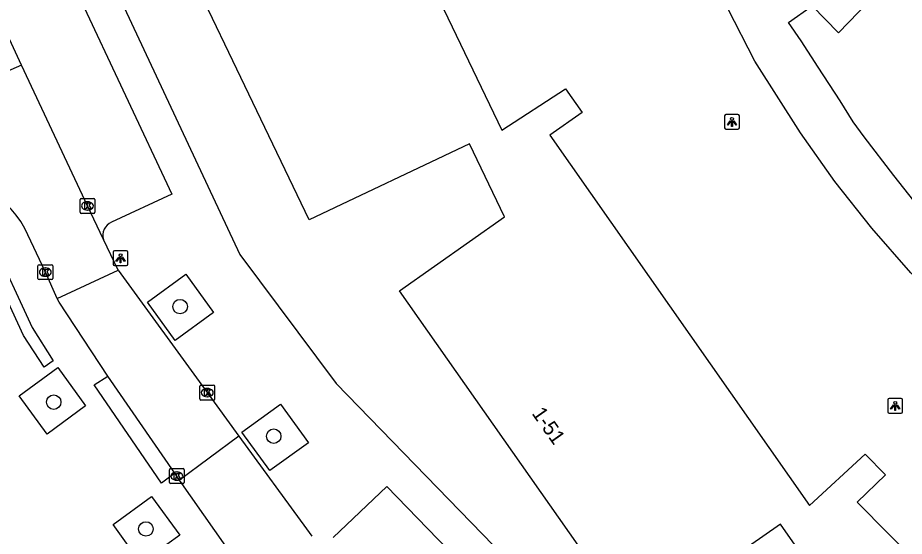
# Model space of a CAD drawing. Extents: x 162880 to 165536, y 384011 to 385179.
# Drawn here: x 163904.5 to 163964.3, y 384305.7 to 384340.6 of the extents above; entities that cross this region are included whole.
import ezdxf

# ---------------------------------------------------------------- set-up
doc = ezdxf.new("R2010")
doc.units = 0
for name, color, linetype in [('IMGEO_Boom', 7, 'Continuous'), ('IMGEO_Kolk', 7, 'Continuous'), ('IMGEO_Lichtpunt', 7, 'Continuous'), ('IMGEO_Pand', 7, 'Continuous'), ('IMGEO_Pand_nummerreeks', 7, 'Continuous'), ('IMGEO_Rijbaan_lokaal_gesloten', 7, 'Continuous'), ('IMGEO_Rijbaan_lokaal_open', 7, 'Continuous'), ('IMGEO_Voetpad_open', 7, 'Continuous')]:
    doc.layers.add(name, color=color, linetype=linetype)

msp = doc.modelspace()

# ---------------------------------------------------------------- linework, layer by layer
at = {"layer": 'IMGEO_Boom'}
for centre in [(163915.49, 384321.138), (163906.961, 384314.697), (163921.803, 384312.402), (163913.181, 384306.149)]:
    msp.add_circle(centre, 0.489, dxfattribs=at)
at = {"layer": 'IMGEO_Kolk'}
for p, q in [((163908.736, 384327.499), (163908.736, 384328.351)), ((163908.811, 384328.425), (163909.663, 384328.425)), ((163909.737, 384328.351), (163909.737, 384327.499)), ((163909.224, 384328.205), (163909.249, 384328.205)), ((163909.663, 384327.425), (163908.811, 384327.425)), ((163909.247, 384327.645), (163909.222, 384327.645)), ((163905.897, 384323.036), (163905.897, 384323.888)), ((163905.972, 384323.962), (163906.824, 384323.962)), ((163906.385, 384323.742), (163906.41, 384323.742)), ((163906.898, 384323.888), (163906.898, 384323.036)), ((163906.824, 384322.962), (163905.972, 384322.962)), ((163906.408, 384323.182), (163906.383, 384323.182)), ((163916.82, 384314.912), (163916.82, 384315.764)), ((163916.895, 384315.838), (163917.747, 384315.838)), ((163917.821, 384315.764), (163917.821, 384314.912)), ((163917.308, 384315.618), (163917.333, 384315.618)), ((163917.747, 384314.838), (163916.895, 384314.838)), ((163917.331, 384315.058), (163917.306, 384315.058)), ((163914.768, 384309.288), (163914.768, 384310.14)), ((163914.843, 384310.214), (163915.695, 384310.214)), ((163915.256, 384309.994), (163915.281, 384309.994)), ((163915.769, 384310.14), (163915.769, 384309.288)), ((163915.695, 384309.214), (163914.843, 384309.214)), ((163915.279, 384309.434), (163915.254, 384309.434))]:
    msp.add_line(p, q, dxfattribs=at)
for points in [[(163908.736, 384327.499), (163908.736, 384328.351)], [(163908.811, 384328.425), (163909.663, 384328.425)], [(163909.737, 384328.351), (163909.737, 384327.499)], [(163909.057, 384328.125), (163909.18, 384328.125), (163909.18, 384327.974), (163909.31, 384328.125), (163909.474, 384328.125), (163909.328, 384327.974), (163909.481, 384327.725), (163909.329, 384327.725), (163909.244, 384327.889), (163909.18, 384327.822), (163909.18, 384327.725), (163909.057, 384327.725), (163909.057, 384328.125)], [(163909.663, 384327.425), (163908.811, 384327.425)], [(163905.897, 384323.036), (163905.897, 384323.888)], [(163905.972, 384323.962), (163906.824, 384323.962)], [(163906.218, 384323.662), (163906.341, 384323.662), (163906.341, 384323.511), (163906.471, 384323.662), (163906.635, 384323.662), (163906.489, 384323.511), (163906.642, 384323.262), (163906.49, 384323.262), (163906.405, 384323.426), (163906.341, 384323.359), (163906.341, 384323.262), (163906.218, 384323.262), (163906.218, 384323.662)], [(163906.898, 384323.888), (163906.898, 384323.036)], [(163906.824, 384322.962), (163905.972, 384322.962)], [(163916.82, 384314.912), (163916.82, 384315.764)], [(163916.895, 384315.838), (163917.747, 384315.838)], [(163917.821, 384315.764), (163917.821, 384314.912)], [(163917.141, 384315.538), (163917.264, 384315.538), (163917.264, 384315.387), (163917.394, 384315.538), (163917.558, 384315.538), (163917.412, 384315.387), (163917.565, 384315.138), (163917.413, 384315.138), (163917.328, 384315.302), (163917.264, 384315.235), (163917.264, 384315.138), (163917.141, 384315.138), (163917.141, 384315.538)], [(163917.747, 384314.838), (163916.895, 384314.838)], [(163914.768, 384309.288), (163914.768, 384310.14)], [(163914.843, 384310.214), (163915.695, 384310.214)], [(163915.089, 384309.914), (163915.212, 384309.914), (163915.212, 384309.763), (163915.342, 384309.914), (163915.506, 384309.914), (163915.36, 384309.763), (163915.513, 384309.514), (163915.361, 384309.514), (163915.276, 384309.678), (163915.212, 384309.611), (163915.212, 384309.514), (163915.089, 384309.514), (163915.089, 384309.914)], [(163915.769, 384310.14), (163915.769, 384309.288)], [(163915.695, 384309.214), (163914.843, 384309.214)]]:
    msp.add_lwpolyline(points, dxfattribs=at)
for centre, start, end in [((163908.813, 384328.349), 91.55205, 178.44795), ((163908.813, 384328.349), 91.55205, 178.44795), ((163909.661, 384328.349), 1.55205, 88.44795), ((163909.661, 384328.349), 1.55205, 88.44795), ((163908.813, 384327.501), 181.55205, 268.44795), ((163908.813, 384327.501), 181.55205, 268.44795), ((163909.661, 384327.501), 271.55205, 358.44795), ((163909.661, 384327.501), 271.55205, 358.44795), ((163905.974, 384323.886), 91.55205, 178.44795), ((163905.974, 384323.886), 91.55205, 178.44795), ((163906.822, 384323.886), 1.55205, 88.44795), ((163906.822, 384323.886), 1.55205, 88.44795), ((163905.974, 384323.038), 181.55205, 268.44795), ((163905.974, 384323.038), 181.55205, 268.44795), ((163906.822, 384323.038), 271.55205, 358.44795), ((163906.822, 384323.038), 271.55205, 358.44795), ((163916.897, 384315.762), 91.55205, 178.44795), ((163916.897, 384315.762), 91.55205, 178.44795), ((163917.745, 384315.762), 1.55205, 88.44795), ((163917.745, 384315.762), 1.55205, 88.44795), ((163916.897, 384314.914), 181.55205, 268.44795), ((163916.897, 384314.914), 181.55205, 268.44795), ((163917.745, 384314.914), 271.55205, 358.44795), ((163917.745, 384314.914), 271.55205, 358.44795), ((163914.845, 384310.138), 91.55205, 178.44795), ((163914.845, 384310.138), 91.55205, 178.44795), ((163915.693, 384310.138), 1.55205, 88.44795), ((163915.693, 384310.138), 1.55205, 88.44795), ((163914.845, 384309.29), 181.55205, 268.44795), ((163914.845, 384309.29), 181.55205, 268.44795), ((163915.693, 384309.29), 271.55205, 358.44795), ((163915.693, 384309.29), 271.55205, 358.44795)]:
    msp.add_arc(centre, 0.0765, start, end, dxfattribs=at)
for centre, major_axis, ratio, start_param, end_param in [((163909.223, 384327.925), (-0.387, 0.002), 0.722429, 4.712389, 7.853982), ((163909.248, 384327.925), (-0.39, 0.002), 0.717154, 1.570796, 4.712389), ((163906.384, 384323.462), (-0.387, 0.002), 0.722429, 4.712389, 7.853982), ((163906.409, 384323.462), (-0.39, 0.002), 0.717154, 1.570796, 4.712389), ((163917.307, 384315.338), (-0.387, 0.002), 0.722429, 4.712389, 7.853982), ((163917.332, 384315.338), (-0.39, 0.002), 0.717154, 1.570796, 4.712389), ((163915.255, 384309.714), (-0.387, 0.002), 0.722429, 4.712389, 7.853982), ((163915.28, 384309.714), (-0.39, 0.002), 0.717154, 1.570796, 4.712389)]:
    msp.add_ellipse(centre, major_axis=major_axis, ratio=ratio, start_param=start_param, end_param=end_param, dxfattribs=at)
at = {"layer": 'IMGEO_Lichtpunt'}
for p, q in [((163952.224, 384333.995), (163952.224, 384333.188)), ((163952.224, 384333.995), (163952.224, 384333.188)), ((163953.126, 384334.09), (163952.318, 384334.09)), ((163953.126, 384334.09), (163952.318, 384334.09)), ((163953.22, 384333.188), (163953.22, 384333.995)), ((163953.22, 384333.188), (163953.22, 384333.995)), ((163952.318, 384333.094), (163953.126, 384333.094)), ((163952.318, 384333.094), (163953.126, 384333.094)), ((163910.977, 384324.805), (163910.977, 384323.998)), ((163910.977, 384324.805), (163910.977, 384323.998)), ((163911.879, 384324.9), (163911.071, 384324.9)), ((163911.879, 384324.9), (163911.071, 384324.9)), ((163911.973, 384323.998), (163911.973, 384324.805)), ((163911.973, 384323.998), (163911.973, 384324.805)), ((163911.071, 384323.904), (163911.879, 384323.904)), ((163911.071, 384323.904), (163911.879, 384323.904)), ((163963.24, 384314.85), (163963.24, 384314.043)), ((163963.24, 384314.85), (163963.24, 384314.043)), ((163964.142, 384314.945), (163963.334, 384314.945)), ((163964.142, 384314.945), (163963.334, 384314.945)), ((163964.236, 384314.043), (163964.236, 384314.85)), ((163964.236, 384314.043), (163964.236, 384314.85)), ((163963.334, 384313.949), (163964.142, 384313.949)), ((163963.334, 384313.949), (163964.142, 384313.949))]:
    msp.add_line(p, q, dxfattribs=at)
for points in [[(163952.598, 384333.659), (163952.637, 384333.631), (163952.449, 384333.369), (163952.411, 384333.396), (163952.598, 384333.659)], [(163952.7, 384333.611), (163952.747, 384333.611), (163952.747, 384333.289), (163952.7, 384333.289), (163952.7, 384333.611)], [(163952.81, 384333.631), (163952.848, 384333.658), (163953.035, 384333.396), (163952.996, 384333.368), (163952.81, 384333.631)], [(163911.351, 384324.469), (163911.39, 384324.441), (163911.202, 384324.179), (163911.164, 384324.206), (163911.351, 384324.469)], [(163911.453, 384324.421), (163911.5, 384324.421), (163911.5, 384324.099), (163911.453, 384324.099), (163911.453, 384324.421)], [(163911.563, 384324.441), (163911.601, 384324.468), (163911.788, 384324.206), (163911.749, 384324.178), (163911.563, 384324.441)], [(163963.614, 384314.514), (163963.653, 384314.486), (163963.465, 384314.224), (163963.427, 384314.251), (163963.614, 384314.514)], [(163963.716, 384314.466), (163963.763, 384314.466), (163963.763, 384314.144), (163963.716, 384314.144), (163963.716, 384314.466)], [(163963.826, 384314.486), (163963.864, 384314.513), (163964.051, 384314.251), (163964.012, 384314.223), (163963.826, 384314.486)]]:
    msp.add_lwpolyline(points, dxfattribs=at)
for centre in [(163952.723, 384333.793), (163911.476, 384324.603), (163963.739, 384314.648)]:
    msp.add_circle(centre, 0.0994, dxfattribs=at)
for centre, start, end in [((163952.318, 384333.995), 90, 180), ((163952.318, 384333.995), 90, 180), ((163953.126, 384333.995), 0, 90), ((163953.126, 384333.995), 0, 90), ((163952.318, 384333.188), 180, 270), ((163952.318, 384333.188), 180, 270), ((163953.126, 384333.188), 270, 0), ((163953.126, 384333.188), 270, 360), ((163911.071, 384324.805), 90, 180), ((163911.071, 384324.805), 90, 180), ((163911.879, 384324.805), 0, 90), ((163911.879, 384324.805), 0, 90), ((163911.071, 384323.998), 180, 270), ((163911.071, 384323.998), 180, 270), ((163911.879, 384323.998), 270, 0), ((163911.879, 384323.998), 270, 360), ((163963.334, 384314.85), 90, 180), ((163963.334, 384314.85), 90, 180), ((163964.142, 384314.85), 0, 90), ((163964.142, 384314.85), 0, 90), ((163963.334, 384314.043), 180, 270), ((163963.334, 384314.043), 180, 270), ((163964.142, 384314.043), 270, 0), ((163964.142, 384314.043), 270, 360)]:
    msp.add_arc(centre, 0.0946, start, end, dxfattribs=at)
at = {"layer": 'IMGEO_Pand'}
for points in [[(163926.567, 384355.16), (163937.187, 384333.026), (163941.481, 384335.827), (163942.611, 384334.216), (163940.434, 384332.689), (163957.951, 384307.719)], [(163957.951, 384307.719), (163961.708, 384311.2), (163963.087, 384309.785), (163961.176, 384307.956), (163982.137, 384286.774), (163985.691, 384290.29), (163987.354, 384288.609), (163990.87, 384285.054), (163981.115, 384275.393), (163977.132, 384271.448), (163952.951, 384295.883), (163959.121, 384301.989), (163956.005, 384306.47), (163946.173, 384299.625), (163930.28, 384322.201), (163937.37, 384327.192), (163935.023, 384332.109), (163924.189, 384326.993), (163912.253, 384351.869)], [(163971.128, 384351.647), (163989.33, 384333.269), (163990.933, 384334.911), (163992.008, 384333.875), (163986.876, 384328.51), (163984.882, 384329.819), (163983.123, 384328.098), (163980.405, 384329.897), (163974.608, 384324.198), (163976.148, 384322.556), (163973.32, 384319.808), (163970.513, 384322.331), (163968.127, 384324.735), (163965.997, 384326.984), (163963.631, 384329.975), (163961.637, 384332.575), (163960.894, 384333.592), (163960.014, 384335.019), (163958.528, 384337.287), (163957.394, 384339.046), (163956.543, 384340.303), (163958.137, 384341.422), (163959.916, 384339.594), (163963.944, 384343.777)], [(163987.154, 384306.29), (163987.134, 384306.073), (163983.331, 384308.384), (163980.946, 384309.833), (163978.642, 384311.357), (163978.016, 384311.771), (163974.903, 384314.063), (163971.649, 384316.711), (163967.56, 384320.52), (163964.779, 384323.409), (163962.15, 384326.426), (163959.661, 384329.57), (163957.343, 384332.844), (163954.274, 384337.676), (163950.619, 384344.802)]]:
    msp.add_lwpolyline(points, dxfattribs=at)
at = {"layer": 'IMGEO_Rijbaan_lokaal_gesloten'}
for points in [[(163904.789, 384337.423), (163902.988, 384341.269), (163901.984, 384343.392)], [(163904.789, 384337.423), (163894.751, 384333.036)], [(163910.322, 384325.67), (163909.236, 384327.925), (163904.789, 384337.423)], [(163907.197, 384321.691), (163906.399, 384323.462), (163905.016, 384326.406)], [(163911.307, 384323.588), (163910.322, 384325.67)], [(163907.197, 384321.691), (163911.307, 384323.588)]]:
    msp.add_lwpolyline(points, dxfattribs=at)
msp.add_arc((163899.442, 384323.395), 6.335, 28.37564, 104.62898, dxfattribs=at)
at = {"layer": 'IMGEO_Rijbaan_lokaal_open'}
for points in [[(163911.307, 384323.588), (163917.32, 384315.337), (163919.46, 384312.404)], [(163910.606, 384316.457), (163907.32, 384321.427), (163907.197, 384321.691)], [(163915.144, 384309.904), (163910.606, 384316.457)], [(163919.46, 384312.404), (163915.448, 384309.442)], [(163919.46, 384312.404), (163924.022, 384306.153), (163924.373, 384305.65)], [(163915.448, 384309.442), (163915.144, 384309.904)], [(163920.218, 384302.66), (163915.448, 384309.442)]]:
    msp.add_lwpolyline(points, dxfattribs=at)
at = {"layer": 'IMGEO_Voetpad_open'}
for points in [[(163909.593, 384345.84), (163910.877, 384343.1), (163919.521, 384324.651), (163926.026, 384315.963), (163972.3, 384268.343)], [(163907.368, 384344.871), (163908.687, 384342.056), (163914.934, 384328.727), (163910.853, 384326.822)], [(163906.317, 384317.059), (163904.927, 384319.193), (163902.093, 384325.298), (163902.771, 384325.619), (163905.499, 384319.74), (163906.927, 384317.485), (163906.317, 384317.059)], [(163915.162, 384318.851), (163913.286, 384321.438), (163915.875, 384323.317), (163917.743, 384320.736), (163915.162, 384318.851)], [(163906.525, 384312.54), (163904.624, 384315.125), (163907.232, 384317.04), (163909.096, 384314.438), (163906.525, 384312.54)], [(163915.144, 384309.904), (163914.237, 384309.242), (163909.693, 384315.856), (163910.606, 384316.457)], [(163921.54, 384310.093), (163919.647, 384312.672), (163922.253, 384314.553), (163924.142, 384311.949), (163921.54, 384310.093)], [(163925.813, 384305.564), (163929.428, 384309), (163941.852, 384296.205), (163938.489, 384293.006)], [(163910.968, 384306.439), (163913.568, 384308.325), (163915.463, 384305.725), (163912.845, 384303.83), (163910.968, 384306.439)]]:
    msp.add_lwpolyline(points, dxfattribs=at)
msp.add_arc((163911.218, 384325.955), 0.94, 112.83995, 197.66655, dxfattribs=at)

# ---------------------------------------------------------------- texts
at = {"layer": 'IMGEO_Pand_nummerreeks'}
msp.add_text('1-51', height=1, rotation=305.14469, dxfattribs=at).set_placement((163939.182, 384313.933))

doc.saveas('drawing.dxf')
